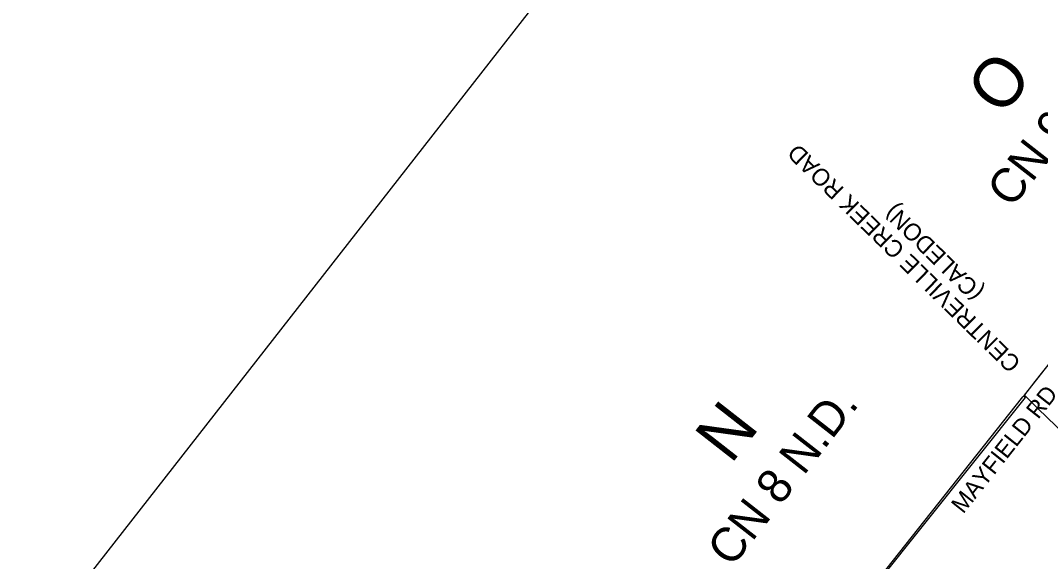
# Model space of a CAD drawing. Extents: x 586326 to 623965, y 4819854 to 4857850.
# Drawn here: x 598568 to 601554, y 4851080 to 4852663 of the extents above; entities that cross this region are included whole.
import ezdxf

# ---------------------------------------------------------------- set-up
doc = ezdxf.new("R2010")
doc.units = 0
for name, color, linetype in [('City Border', 7, 'Continuous'), ('Grid Lbls', 7, 'Continuous'), ('Lots_Concessions', 7, 'Continuous'), ('Major Rds and Hwys', 7, 'Continuous'), ('Major Rds Lbls', 7, 'Continuous'), ('Municipal Bdry', 7, 'Continuous')]:
    doc.layers.add(name, color=color, linetype=linetype)

msp = doc.modelspace()

# ---------------------------------------------------------------- linework, layer by layer
at = {"layer": 'City Border'}
msp.add_lwpolyline([(586325.7, 4835119.3), (604090.7, 4857849.7), (616179.7, 4848401.5), (598414.7, 4825671.1)], close=True, dxfattribs=at)
at = {"layer": 'Major Rds and Hwys'}
for points in [[(601507, 4851567.3), (601789, 4851924.6)], [(601101.5, 4851056), (601502.4, 4851561.6)], [(601502.4, 4851561.6), (601507, 4851567.3)], [(601680.9, 4851397.8), (601546.6, 4851527.5), (601507, 4851567.3)]]:
    msp.add_lwpolyline(points, dxfattribs=at)
at = {"layer": 'Municipal Bdry'}
for p, q in [((601609, 4851697), (601537.3, 4851606.7)), ((601537.3, 4851606.7), (601504.7, 4851564)), ((600644.7, 4850478.8), (601510.2, 4851560)), ((601510.2, 4851560), (601504.7, 4851564))]:
    msp.add_line(p, q, dxfattribs=at)

# ---------------------------------------------------------------- texts
at = {"layer": 'Grid Lbls'}
for s, p in [('O', (601442.4, 4852379.3)), ('N', (600648.1, 4851362.6))]:
    msp.add_text(s, height=144, rotation=52, dxfattribs=at).set_placement(p)
at = {"layer": 'Lots_Concessions'}
for s, p in [('CN 9 N.D.', (601469.3, 4852111.1)), ('CN 8 N.D.', (600650.4, 4851060.1))]:
    msp.add_text(s, height=100, rotation=52, dxfattribs=at).set_placement(p)
at = {"layer": 'Major Rds Lbls'}
for s, height, rotation, p in [('CENTREVILLE CREEK ROAD', 49.998, 135.6208, (601499.7, 4851664)), ('(CALEDON)', 50, 135.6208, (601390.5, 4851872.5)), ('MAYFIELD RD', 49.998, 51.5842, (601327.8, 4851217.6))]:
    msp.add_text(s, height=height, rotation=rotation, dxfattribs=at).set_placement(p)

doc.saveas('drawing.dxf')
